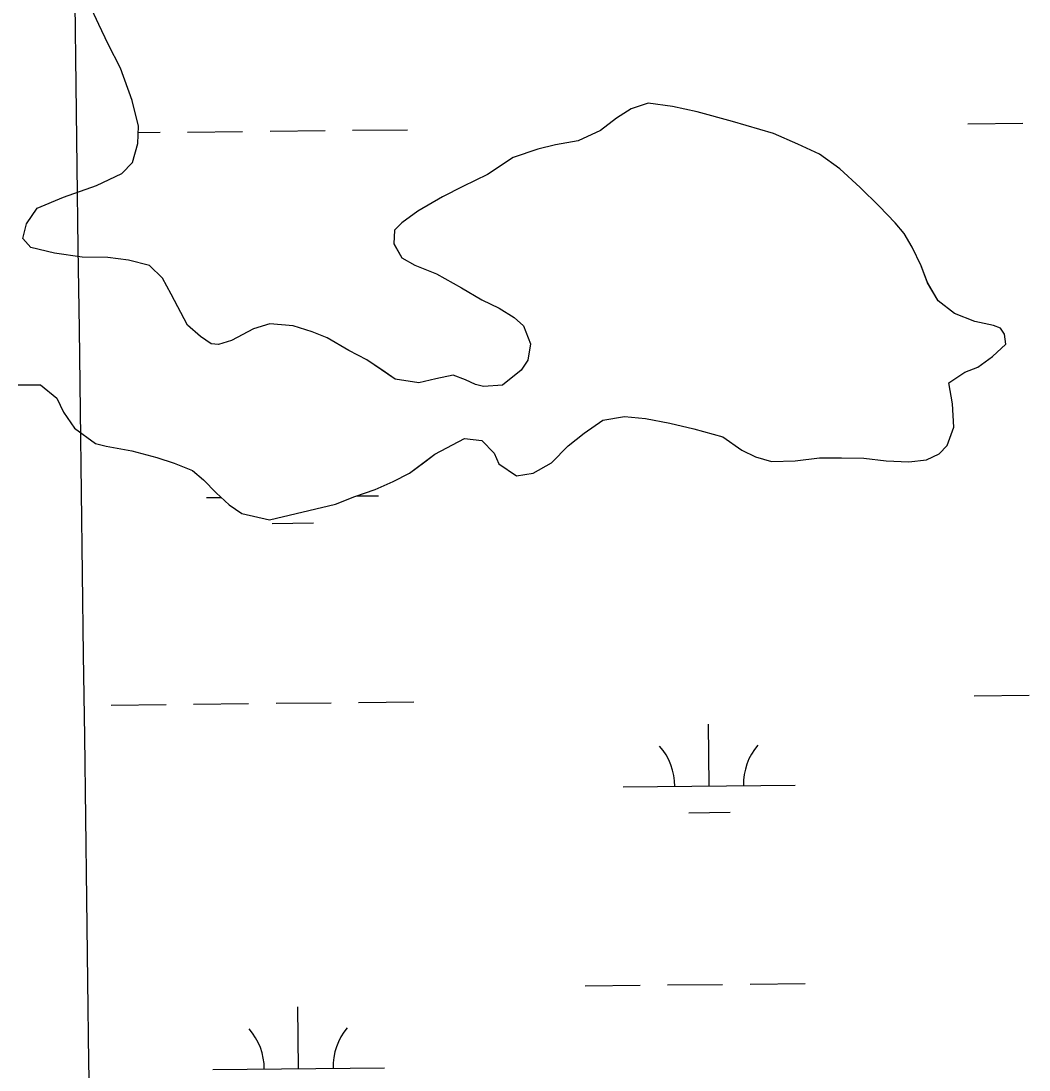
# Model space of a CAD drawing. Extents: x 3734862 to 3772949, y 391520 to 417239.
# Drawn here: x 3757355 to 3757941, y 412852 to 413462 of the extents above; entities that cross this region are included whole.
import ezdxf

# ---------------------------------------------------------------- set-up
doc = ezdxf.new("R2010")
doc.units = 0
for name, color, linetype in [('V-GRID-MAJR', 7, 'Continuous'), ('V-TOPO-SHOR', 7, 'Continuous'), ('V-WETL-SWMP', 7, 'Continuous')]:
    doc.layers.add(name, color=color, linetype=linetype)

msp = doc.modelspace()

# ---------------------------------------------------------------- linework, layer by layer
at = {"layer": 'V-GRID-MAJR'}
msp.add_spline([(3757600.991, 397094.195), (3757521.699, 403151.107), (3757442.364, 409211.393), (3757363.028, 415271.68200000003), (3757362.984, 415275.05)], degree=3, dxfattribs=at)
at = {"layer": 'V-TOPO-SHOR'}
for points in [[(3757888.552, 413299.717), (3757882.22, 413310.25200000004), (3757878.632, 413320.021), (3757873.469, 413330.953), (3757868.72, 413338.756), (3757863.5870000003, 413344.988), (3757854.126, 413354.718), (3757843.089, 413365.613), (3757831.27, 413376.505), (3757819.463, 413385.045), (3757806.895, 413390.83900000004), (3757792.755, 413397.01300000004), (3757768.818, 413403.909), (3757748.416, 413409.654), (3757733.906, 413412.693), (3757719.793, 413414.561), (3757710.022, 413411.366), (3757701.441, 413405.826), (3757692.09, 413398.715), (3757679.202, 413392.75800000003), (3757665.9020000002, 413390.32300000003), (3757655.734, 413387.908), (3757641.275, 413383.116), (3757626.4560000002, 413373.228), (3757612.011, 413366.08400000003), (3757600.298, 413360.135), (3757585.86, 413351.816), (3757576.505, 413345.099), (3757572.224, 413340.76300000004), (3757571.882, 413332.927), (3757576.636, 413324.733), (3757584.105, 413320.473), (3757596.669, 413315.462), (3757611.2120000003, 413307.331), (3757623.007, 413300.358), (3757633.222, 413295.332), (3757641.875, 413289.905), (3757647.386, 413285.24), (3757651.3710000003, 413274.69), (3757649.866, 413265.282), (3757645.987, 413259.382), (3757635.078, 413250.696), (3757624.117, 413249.842), (3757619.4080000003, 413250.987), (3757613.5160000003, 413253.69), (3757606.449, 413256.385), (3757596.278, 413254.362), (3757586.503, 413251.949), (3757572.782, 413254.21), (3757564.913, 413259.64400000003), (3757556.258, 413265.462), (3757545.65, 413270.87700000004), (3757533.069, 413278.238), (3757524.43, 413281.707), (3757513.443, 413285.162), (3757499.727, 413286.24700000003), (3757490.345, 413283.446), (3757477.464, 413276.706), (3757470.037, 413274.30700000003), (3757465.728, 413274.672), (3757459.435, 413278.938), (3757451.95, 413285.549), (3757442.435, 413303.504), (3757437.284, 413312.869), (3757429.794, 413320.265), (3757417.633, 413323.318), (3757405.4820000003, 413324.80700000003), (3757390.598, 413325.104), (3757374.525, 413327.349), (3757360.795, 413330.78500000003), (3757356.062, 413335.848), (3757358.358, 413344.478), (3757364.565, 413353.526), (3757379.798, 413359.889), (3757398.9450000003, 413366.672), (3757413.7830000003, 413373.818), (3757420.009, 413380.124), (3757423.071, 413391.109), (3757423.396, 413401.29600000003), (3757419.778, 413416.154), (3757412.9990000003, 413434.91000000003), (3757405.8570000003, 413448.965), (3757400.301, 413460.286), (3757394.741, 413472.39)], [(3757353.4760000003, 413250.841), (3757358.958, 413250.876), (3757366.4, 413250.923), (3757375.85, 413243.151), (3757379.821, 413234.953), (3757386.145, 413225.594), (3757398.345, 413216.664), (3757404.62, 413215.139), (3757419.522, 413212.493), (3757434.038, 413208.669), (3757444.2430000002, 413205.21), (3757454.843, 413200.971), (3757461.145, 413195.527), (3757468.6350000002, 413188.136), (3757476.12, 413181.134), (3757483.595, 413176.08900000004), (3757499.6780000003, 413172.276), (3757538, 413181.531), (3757549.33, 413185.912), (3757561.055, 413189.903), (3757571.598, 413194.673), (3757580.967, 413199.433), (3757589.931, 413206.148), (3757595.779, 413210.494), (3757612.951, 413219.614), (3757623.144, 413218.504), (3757630.24, 413211.106), (3757633.021, 413204.86), (3757643.2490000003, 413197.874), (3757653.0300000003, 413199.504), (3757663.5670000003, 413205.44800000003), (3757673.295, 413215.3), (3757682.646, 413222.802), (3757693.5640000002, 413230.314), (3757706.0840000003, 413232.352), (3757718.233, 413231.256), (3757732.349, 413228.606), (3757746.47, 413225.172), (3757763.342, 413220.58), (3757774.358, 413212.818), (3757782.216, 413208.954), (3757791.633, 413206.273), (3757805.336, 413206.75200000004), (3757819.426, 413208.409), (3757832.349, 413208.493), (3757845.276, 413208.184), (3757858.211, 413206.701), (3757871.531, 413206.003), (3757881.708, 413207.244), (3757889.126, 413210.815), (3757893.795, 413215.54600000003), (3757897.643, 413226.145), (3757896.771, 413239.848), (3757894.735, 413251.976), (3757904.095, 413258.302), (3757911.517, 413261.092), (3757920.094, 413267.414), (3757927.88, 413274.512), (3757927.059, 413280.384), (3757924.687, 413283.892), (3757920.759, 413285.434), (3757909.7800000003, 413287.71400000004), (3757898, 413292.336), (3757888.552, 413299.717)]]:
    msp.add_lwpolyline(points, dxfattribs=at)
at = {"layer": 'V-WETL-SWMP'}
for p, q in [((3757400.3019689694, 413460.2860141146), (3757394.7409690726, 413472.3910140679)), ((3757405.8579688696, 413448.9640141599), (3757400.3019689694, 413460.2860141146)), ((3757412.9979687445, 413434.91001421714), (3757405.8579688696, 413448.9640141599)), ((3757419.776968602, 413416.154014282), (3757412.9979687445, 413434.91001421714)), ((3757423.3969685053, 413401.2950143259), (3757419.776968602, 413416.154014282)), ((3757710.0229658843, 413411.3650155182), (3757701.4419659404, 413405.82601549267)), ((3757719.793965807, 413414.56101555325), (3757710.0229658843, 413411.3650155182)), ((3757733.9059656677, 413412.69301561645), (3757719.793965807, 413414.56101555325)), ((3757748.41596552, 413409.6540156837), (3757733.9059656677, 413412.69301561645)), ((3757701.4419659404, 413405.82601549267), (3757692.0889659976, 413398.7160154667)), ((3757768.8189653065, 413403.91001578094), (3757748.41596552, 413409.6540156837)), ((3757423.0709684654, 413391.1100143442), (3757423.3969685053, 413401.2950143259)), ((3757499.952012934, 413398.34890336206), (3757531.9502277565, 413398.6868955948)), ((3757547.9493351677, 413398.85589171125), (3757579.94754999, 413399.19388394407)), ((3757692.0889659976, 413398.7160154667), (3757679.201966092, 413392.75801542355)), ((3757792.754965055, 413397.0140158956), (3757768.8189653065, 413403.9100157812)), ((3757905.8373686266, 413402.6362080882), (3757937.8355834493, 413402.97420032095)), ((3757423.276746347, 413397.5389942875), (3757435.955583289, 413397.6729188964)), ((3757451.9546906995, 413397.8419150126), (3757483.952905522, 413398.1799072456)), ((3757679.201966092, 413392.75801542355), (3757665.9019662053, 413390.32301537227)), ((3757806.8939648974, 413390.83901596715), (3757792.754965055, 413397.0140158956)), ((3757420.0089684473, 413380.12401435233), (3757423.0709684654, 413391.1100143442)), ((3757655.7339662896, 413387.90801533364), (3757641.2739664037, 413383.11501528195)), ((3757665.9019662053, 413390.32301537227), (3757655.7339662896, 413387.9080153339)), ((3757819.463964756, 413385.04501603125), (3757806.8939648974, 413390.83901596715)), ((3757641.2739664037, 413383.11501528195), (3757626.4549664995, 413373.2280152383)), ((3757831.26896461, 413376.50501609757), (3757819.463964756, 413385.04501603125)), ((3757413.7829684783, 413373.81701433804), (3757420.008968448, 413380.12401435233)), ((3757843.087964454, 413365.6140161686), (3757831.26896461, 413376.5050160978)), ((3757398.945968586, 413366.6720142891), (3757413.7829684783, 413373.81701433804)), ((3757626.4549664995, 413373.2280152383), (3757612.0099666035, 413366.0850151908)), ((3757379.7989687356, 413359.89001422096), (3757398.945968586, 413366.6720142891)), ((3757612.0099666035, 413366.0850151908), (3757600.2979666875, 413360.1350151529)), ((3757854.1249643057, 413354.7190162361), (3757843.0879644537, 413365.61401616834)), ((3757364.56496885, 413353.526014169), (3757379.7989687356, 413359.8900142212)), ((3757600.2979666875, 413360.1350151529), (3757585.8609667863, 413351.8170151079)), ((3757358.3569688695, 413344.4780141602), (3757364.56496885, 413353.526014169)), ((3757585.8609667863, 413351.81701510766), (3757576.5039668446, 413345.0990150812)), ((3757863.586964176, 413344.9890162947), (3757854.1249643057, 413354.7190162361)), ((3757356.0619688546, 413335.84701416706), (3757358.3569688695, 413344.4780141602)), ((3757576.5039668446, 413345.0990150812), (3757572.2239668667, 413340.7630150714)), ((3757868.718964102, 413338.7550163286), (3757863.586964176, 413344.9890162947)), ((3757572.2239668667, 413340.7630150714), (3757571.8829668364, 413332.928015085)), ((3757873.4689640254, 413330.9530163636), (3757868.718964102, 413338.7550163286)), ((3757360.794968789, 413330.78601419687), (3757356.0619688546, 413335.84701416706)), ((3757571.8829668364, 413332.928015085), (3757576.634966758, 413324.7340151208)), ((3757374.524968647, 413327.3490142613), (3757360.794968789, 413330.78601419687)), ((3757390.596968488, 413325.10301433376), (3757374.524968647, 413327.3490142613)), ((3757878.6309639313, 413320.02001640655), (3757873.4689640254, 413330.9530163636)), ((3757405.4819683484, 413324.80701439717), (3757390.596968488, 413325.10301433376)), ((3757417.6329682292, 413323.31801445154), (3757405.4819683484, 413324.80701439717)), ((3757429.7939681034, 413320.2640145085), (3757417.6329682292, 413323.3180144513)), ((3757437.2829680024, 413312.87001455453), (3757429.7939681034, 413320.26401450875)), ((3757576.634966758, 413324.7340151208), (3757584.10396667, 413320.4740151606)), ((3757584.10396667, 413320.4740151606), (3757596.6689665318, 413315.4630152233)), ((3757882.218963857, 413310.2510164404), (3757878.6309639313, 413320.02001640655)), ((3757596.6689665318, 413315.4630152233), (3757611.212966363, 413307.3320153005)), ((3757442.4349679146, 413303.5040145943), (3757437.2829680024, 413312.87001455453)), ((3757611.212966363, 413307.3320153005), (3757623.006966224, 413300.3580153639)), ((3757888.5529637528, 413299.7180164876), (3757882.218963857, 413310.2510164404)), ((3757451.949967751, 413285.54901466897), (3757442.4349679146, 413303.5040145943)), ((3757623.006966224, 413300.3580153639), (3757633.2229661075, 413295.3320154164)), ((3757633.2229661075, 413295.3320154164), (3757641.873966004, 413289.9050154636)), ((3757897.999963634, 413292.33701654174), (3757888.5529637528, 413299.7180164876)), ((3757641.873966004, 413289.9050154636), (3757647.386965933, 413285.2400154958)), ((3757909.778963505, 413287.7130166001), (3757897.999963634, 413292.3370165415)), ((3757459.433967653, 413278.9390147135), (3757451.949967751, 413285.54901466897)), ((3757490.3449673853, 413283.4460148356), (3757477.463967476, 413276.7050147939)), ((3757499.7269673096, 413286.2480148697), (3757490.3449673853, 413283.4460148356)), ((3757513.4419671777, 413285.16201492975), (3757499.7269673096, 413286.2480148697)), ((3757524.4309670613, 413281.70701498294), (3757513.4419671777, 413285.16201492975)), ((3757647.386965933, 413285.2400154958), (3757651.371965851, 413274.691015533)), ((3757920.759963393, 413285.43401665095), (3757909.778963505, 413287.7130166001)), ((3757924.6869633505, 413283.8920166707), (3757920.759963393, 413285.43401665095)), ((3757927.0589633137, 413280.3830166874), (3757924.6869633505, 413283.8920166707)), ((3757465.7279675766, 413274.6710147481), (3757459.433967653, 413278.9390147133)), ((3757477.463967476, 413276.7050147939), (3757470.037967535, 413274.3070147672)), ((3757533.0689669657, 413278.23801502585), (3757524.4309670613, 413281.7070149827)), ((3757545.649966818, 413270.87801509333), (3757533.0689669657, 413278.23801502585)), ((3757927.8799632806, 413274.5130167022), (3757927.0589633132, 413280.3830166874)), ((3757470.037967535, 413274.3070147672), (3757465.7279675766, 413274.6710147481)), ((3757556.2589666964, 413265.46301514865), (3757545.649966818, 413270.87801509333)), ((3757651.371965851, 413274.691015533), (3757649.8659658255, 413265.28201554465)), ((3757920.0929633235, 413267.41301668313), (3757927.8799632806, 413274.5130167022)), ((3757572.7809664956, 413254.21101523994), (3757556.2589666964, 413265.46301514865)), ((3757649.8659658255, 413265.28201554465), (3757645.9869658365, 413259.3820155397)), ((3757911.516963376, 413261.0920166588), (3757920.0929633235, 413267.41301668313)), ((3757645.9869658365, 413259.3820155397), (3757635.0769659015, 413250.69601551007)), ((3757904.0939634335, 413258.3020166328), (3757911.516963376, 413261.0920166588)), ((3757586.5029663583, 413251.9500153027), (3757572.7809664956, 413254.2110152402)), ((3757596.278966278, 413254.36201533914), (3757586.5029663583, 413251.95001530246)), ((3757606.448966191, 413256.38601537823), (3757596.278966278, 413254.36201533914)), ((3757613.5159661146, 413253.6900154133), (3757606.448966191, 413256.38601537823)), ((3757619.408966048, 413250.98601544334), (3757613.5159661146, 413253.6900154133)), ((3757894.7349634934, 413251.9760166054), (3757904.0939634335, 413258.3020166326)), ((3757353.475968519, 413250.8410143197), (3757366.4009684, 413250.92401437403)), ((3757366.4009684, 413250.92401437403), (3757375.849968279, 413243.1520144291)), ((3757624.1159659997, 413249.8420154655), (3757619.408966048, 413250.9860154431)), ((3757635.0769659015, 413250.69601551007), (3757624.1159659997, 413249.8420154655)), ((3757896.770963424, 413239.84701663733), (3757894.7349634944, 413251.9760166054)), ((3757375.849968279, 413243.15201442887), (3757379.8199682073, 413234.9530144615)), ((3757379.8199682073, 413234.9530144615), (3757386.145968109, 413225.5940145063)), ((3757897.6429633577, 413226.1450166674), (3757896.770963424, 413239.84701663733)), ((3757682.6459653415, 413222.803015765), (3757693.563965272, 413230.3150157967)), ((3757693.563965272, 413230.3150157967), (3757706.083965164, 413232.35301584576)), ((3757706.083965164, 413232.35301584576), (3757718.2319650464, 413231.2570158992)), ((3757718.2319650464, 413231.2570158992), (3757732.348964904, 413228.60601596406)), ((3757732.348964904, 413228.60601596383), (3757746.4709647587, 413225.17201603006)), ((3757386.145968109, 413225.5940145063), (3757398.3449679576, 413216.664014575)), ((3757673.294965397, 413215.3010157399), (3757682.6459653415, 413222.803015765)), ((3757746.4709647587, 413225.1720160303), (3757763.3409645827, 413220.58101611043)), ((3757893.7949633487, 413215.5460166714), (3757897.6429633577, 413226.1450166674)), ((3757398.3449679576, 413216.664014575), (3757404.620967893, 413215.13801460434)), ((3757595.777966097, 413210.4940154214), (3757612.951965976, 413219.6130154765)), ((3757612.951965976, 413219.6130154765), (3757623.1429658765, 413218.5030155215)), ((3757623.1429658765, 413218.5030155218), (3757630.2399657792, 413211.10701556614)), ((3757763.3409645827, 413220.58101611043), (3757774.3579644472, 413212.8190161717)), ((3757404.620967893, 413215.13801460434), (3757419.520967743, 413212.4930146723)), ((3757419.520967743, 413212.49301467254), (3757434.0369675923, 413208.66901474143)), ((3757580.9669661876, 413199.4320153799), (3757595.777966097, 413210.4940154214)), ((3757630.2399657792, 413211.10701556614), (3757633.0219657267, 413204.8590155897)), ((3757663.5669654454, 413205.44701571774), (3757673.294965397, 413215.3010157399)), ((3757774.3579644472, 413212.8190161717), (3757782.2159643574, 413208.95301621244)), ((3757881.7069634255, 413207.2430166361), (3757889.1249633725, 413210.8160166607)), ((3757889.1249633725, 413210.8160166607), (3757893.7949633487, 413215.5460166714)), ((3757434.0369675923, 413208.6690147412), (3757444.2419674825, 413205.210014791)), ((3757444.2419674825, 413205.210014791), (3757454.8439673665, 413200.970014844)), ((3757633.0219657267, 413204.8590155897), (3757643.2499656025, 413197.8750156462)), ((3757653.030965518, 413199.50501568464), (3757663.5669654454, 413205.44701571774)), ((3757782.2159643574, 413208.95301621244), (3757791.6329642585, 413206.2720162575)), ((3757791.6329642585, 413206.2720162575), (3757805.336964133, 413206.75201631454)), ((3757805.336964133, 413206.75201631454), (3757819.4259640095, 413208.4090163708)), ((3757819.4259640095, 413208.4090163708), (3757832.34996389, 413208.4920164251)), ((3757832.34996389, 413208.4920164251), (3757845.276963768, 413208.18401648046)), ((3757845.276963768, 413208.18401648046), (3757858.210963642, 413206.7000165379)), ((3757858.210963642, 413206.7000165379), (3757871.5319635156, 413206.00301659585)), ((3757871.5319635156, 413206.00301659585), (3757881.7069634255, 413207.2430166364)), ((3757454.8439673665, 413200.970014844), (3757461.1459672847, 413195.5280148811)), ((3757571.597966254, 413194.6720153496), (3757580.9669661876, 413199.4320153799)), ((3757643.2499656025, 413197.8750156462), (3757653.030965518, 413199.50501568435)), ((3757461.1459672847, 413195.5280148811), (3757468.634967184, 413188.13501492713)), ((3757561.0539663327, 413189.9040153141), (3757571.597966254, 413194.6720153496)), ((3757463.04377456, 413185.3431873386), (3757471.524007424, 413185.43276273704)), ((3757468.634967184, 413188.13501492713), (3757476.120967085, 413181.1330149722)), ((3757537.9999665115, 413181.5310152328), (3757549.3299664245, 413185.91201527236)), ((3757549.3299664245, 413185.91201527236), (3757561.0539663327, 413189.9040153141)), ((3757550.3683514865, 413186.26558344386), (3757563.0381958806, 413186.3994130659)), ((3757476.120967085, 413181.1330149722), (3757483.594966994, 413176.09001501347)), ((3757499.6779668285, 413172.2770150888), (3757537.9999665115, 413181.5310152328)), ((3757483.594966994, 413176.09001501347), (3757499.6779668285, 413172.2770150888)), ((3757501.204640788, 413170.3144139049), (3757525.2033019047, 413170.5679080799)), ((3757909.3511661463, 413069.97976574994), (3757941.349380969, 413070.31775798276)), ((3757407.4711659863, 413064.6784843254), (3757439.4693808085, 413065.01647655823)), ((3757455.468488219, 413065.1854726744), (3757487.466703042, 413065.5234649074)), ((3757503.4658104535, 413065.6924610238), (3757535.4640252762, 413066.0304532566)), ((3757551.4631326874, 413066.199449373), (3757583.4613475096, 413066.5374416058)), ((3757755.303740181, 413017.6077558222), (3757754.9234990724, 413053.60574762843)), ((3757705.306529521, 413017.0796429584), (3757805.300950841, 413018.13586868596)), ((3757743.4673957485, 413002.0508695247), (3757767.466056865, 413002.3043636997)), ((3757683.1190573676, 412901.4068408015), (3757715.1172721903, 412901.7448330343)), ((3757731.1163796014, 412901.9138291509), (3757763.1145944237, 412902.2518213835)), ((3757779.113701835, 412902.4208175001), (3757811.1119166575, 412902.7588097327)), ((3757516.5547827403, 412853.2148578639), (3757516.1745416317, 412889.21284967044)), ((3757466.5575720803, 412852.68674500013), (3757566.551993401, 412853.74297072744))]:
    msp.add_line(p, q, dxfattribs=at)
for centre, radius, start, end in [((3757700.0588709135, 413017.4990424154), 35.24628790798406, 359.83336395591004, 41.377022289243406), ((3757810.5385794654, 413018.6660226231), 35.24628790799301, 139.8333609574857, 181.37701929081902), ((3757461.3099134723, 412853.1061444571), 35.24628790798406, 359.83336395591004, 41.377022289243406), ((3757571.7896220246, 412854.2731246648), 35.24628790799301, 139.8333609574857, 181.37701929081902)]:
    msp.add_arc(centre, radius, start, end, dxfattribs=at)

doc.saveas('drawing.dxf')
